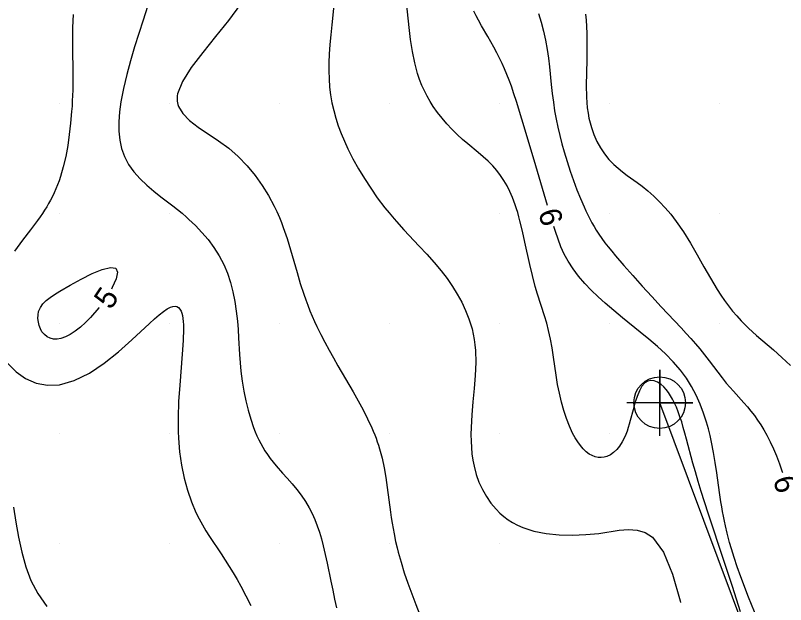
# Model space of a CAD drawing. Extents: x 2602990 to 2605851, y 618069 to 619180.
# Drawn here: x 2603756 to 2603826, y 618644.5 to 618698 of the extents above; entities that cross this region are included whole.
import ezdxf

# ---------------------------------------------------------------- set-up
doc = ezdxf.new("R2010")
doc.units = 0
for name, color, linetype in [('DTM Contours Major', 7, 'Continuous'), ('DTM Contours Major Text', 7, 'Continuous'), ('DTM Contours Minor', 7, 'Continuous'), ('DTM Contours Minor Text', 7, 'Continuous'), ('Exist DTM Crownline', 7, 'Continuous'), ('Exist DTM QL2 LIDAR Elevation Point', 7, 'Continuous'), ('Exist Roads EOP', 7, 'Continuous'), ('Exist Roads Soil', 7, 'Continuous'), ('Exist Roads Soil Cogo Point CELL', 7, 'Continuous')]:
    doc.layers.add(name, color=color, linetype=linetype)

# ---------------------------------------------------------------- blocks, each defined once
blk = doc.blocks.new('EXIST ROADS SOIL COGO POINT')
at = {"layer": 'Exist Roads Soil Cogo Point CELL'}
blk.add_lwpolyline([(0, -0.06), (0, 0.06), (0, 0), (0.06, 0), (-0.06, 0)], dxfattribs=at)
blk.add_circle((0, 0), 0.0469, dxfattribs=at)

msp = doc.modelspace()

# ---------------------------------------------------------------- linework, layer by layer
at = {"layer": 'DTM Contours Major'}
for points in [[(2603804.318, 618680.737), (2603803.112, 618684.839), (2603801.993, 618688.563), (2603801.504, 618690.172), (2603801.279, 618690.885), (2603801.047, 618691.572), (2603800.851, 618692.104), (2603800.645, 618692.625), (2603800.429, 618693.136), (2603800.201, 618693.637), (2603799.962, 618694.13), (2603799.712, 618694.616), (2603799.445, 618695.107), (2603798.89, 618696.082), (2603798.331, 618697.062), (2603798.059, 618697.562), (2603797.844, 618697.973), (2603797.634, 618698.392)], [(2603823.407, 618643.137), (2603822.578, 618645.121), (2603821.882, 618646.966), (2603821.558, 618647.897), (2603821.282, 618648.744), (2603821.046, 618649.519), (2603820.879, 618650.108), (2603820.662, 618650.937), (2603820.497, 618651.63), (2603820.405, 618652.054), (2603820.317, 618652.48), (2603820.235, 618652.911), (2603820.157, 618653.351), (2603820.083, 618653.803), (2603819.958, 618654.644), (2603819.709, 618656.434), (2603819.573, 618657.359), (2603819.419, 618658.29), (2603819.242, 618659.214), (2603819.108, 618659.824), (2603818.956, 618660.428), (2603818.874, 618660.729), (2603818.786, 618661.03), (2603818.516, 618661.855), (2603818.2, 618662.674), (2603817.836, 618663.48), (2603817.418, 618664.269), (2603816.943, 618665.033), (2603816.408, 618665.768), (2603815.761, 618666.524), (2603815.056, 618667.242), (2603814.309, 618667.928), (2603813.537, 618668.586), (2603812.758, 618669.22), (2603811.152, 618670.507), (2603810.344, 618671.174), (2603809.948, 618671.511), (2603809.557, 618671.852), (2603808.917, 618672.433), (2603808.298, 618673.033), (2603807.708, 618673.654), (2603807.155, 618674.3), (2603806.65, 618674.973), (2603806.2, 618675.675), (2603805.855, 618676.318), (2603805.552, 618676.984), (2603805.283, 618677.668), (2603805.039, 618678.368), (2603804.894, 618678.822)]]:
    msp.add_lwpolyline(points, dxfattribs=at)
at = {"layer": 'DTM Contours Minor'}
for points in [[(2603768.36, 618700.074), (2603767.572, 618697.56), (2603766.808, 618695.136), (2603766.433, 618693.882), (2603766.088, 618692.623), (2603765.791, 618691.375), (2603765.562, 618690.155), (2603765.441, 618689.235), (2603765.38, 618688.346), (2603765.386, 618687.493), (2603765.466, 618686.68), (2603765.628, 618685.911), (2603765.88, 618685.19), (2603766.267, 618684.454), (2603766.75, 618683.777), (2603767.307, 618683.151), (2603767.915, 618682.572), (2603768.551, 618682.033), (2603769.193, 618681.528), (2603770.282, 618680.696), (2603770.705, 618680.361), (2603771.123, 618680.017), (2603771.538, 618679.656), (2603771.746, 618679.469), (2603772.339, 618678.901), (2603772.924, 618678.286), (2603773.487, 618677.624), (2603774.015, 618676.916), (2603774.496, 618676.161), (2603774.916, 618675.361), (2603775.248, 618674.566), (2603775.52, 618673.737), (2603775.74, 618672.882), (2603775.912, 618672.007), (2603776.045, 618671.118), (2603776.143, 618670.223), (2603776.205, 618669.461), (2603776.254, 618668.7), (2603776.343, 618667.183), (2603776.397, 618666.428), (2603776.466, 618665.676), (2603776.582, 618664.755), (2603776.731, 618663.849), (2603776.911, 618662.966), (2603777.12, 618662.115), (2603777.356, 618661.305), (2603777.617, 618660.544), (2603777.767, 618660.157), (2603777.925, 618659.786), (2603778.092, 618659.43), (2603778.268, 618659.086), (2603778.454, 618658.755), (2603778.651, 618658.436), (2603778.889, 618658.084), (2603779.14, 618657.743), (2603779.405, 618657.409), (2603779.68, 618657.078), (2603780.257, 618656.416), (2603780.684, 618655.933), (2603781.114, 618655.436), (2603781.539, 618654.922), (2603781.948, 618654.388), (2603782.333, 618653.831), (2603782.684, 618653.246), (2603782.952, 618652.722), (2603783.192, 618652.177), (2603783.408, 618651.611), (2603783.603, 618651.026), (2603783.781, 618650.422), (2603783.945, 618649.8), (2603784.132, 618649.022), (2603784.308, 618648.226), (2603784.643, 618646.596), (2603784.81, 618645.775), (2603784.982, 618644.957), (2603785.162, 618644.149)], [(2603821.851, 618643.803), (2603821.147, 618646.093), (2603820.394, 618648.389), (2603818.921, 618652.764), (2603818.289, 618654.73), (2603818.014, 618655.648), (2603817.767, 618656.511), (2603817.543, 618657.324), (2603816.967, 618659.493), (2603816.817, 618660.039), (2603816.669, 618660.56), (2603816.519, 618661.055), (2603816.365, 618661.526), (2603816.205, 618661.974), (2603816.037, 618662.398), (2603815.873, 618662.77), (2603815.7, 618663.119), (2603815.518, 618663.444), (2603815.326, 618663.743), (2603815.123, 618664.011), (2603814.911, 618664.247), (2603814.622, 618664.499), (2603814.323, 618664.686), (2603814.022, 618664.799), (2603813.727, 618664.832), (2603813.446, 618664.776), (2603813.185, 618664.625), (2603812.913, 618664.318), (2603812.674, 618663.893), (2603812.463, 618663.376), (2603812.273, 618662.792), (2603812.098, 618662.168), (2603811.841, 618661.196), (2603811.75, 618660.866), (2603811.655, 618660.544), (2603811.553, 618660.23), (2603811.441, 618659.928), (2603811.319, 618659.638), (2603811.112, 618659.235), (2603810.878, 618658.871), (2603810.619, 618658.55), (2603810.339, 618658.281), (2603810.04, 618658.067), (2603809.726, 618657.917), (2603809.464, 618657.844), (2603809.196, 618657.816), (2603808.925, 618657.832), (2603808.654, 618657.893), (2603808.386, 618657.996), (2603808.122, 618658.144), (2603807.844, 618658.352), (2603807.575, 618658.607), (2603807.317, 618658.907), (2603807.07, 618659.248), (2603806.834, 618659.627), (2603806.611, 618660.041), (2603806.318, 618660.678), (2603806.051, 618661.368), (2603805.81, 618662.101), (2603805.596, 618662.868), (2603805.408, 618663.66), (2603805.246, 618664.466), (2603805.106, 618665.297), (2603804.865, 618666.957), (2603804.741, 618667.778), (2603804.6, 618668.587), (2603804.43, 618669.381), (2603804.256, 618670.046), (2603804.061, 618670.702), (2603803.421, 618672.683), (2603803.215, 618673.367), (2603802.952, 618674.357), (2603802.712, 618675.372), (2603802.271, 618677.407), (2603802.052, 618678.392), (2603801.824, 618679.331), (2603801.722, 618679.711), (2603801.616, 618680.081), (2603801.505, 618680.44), (2603801.389, 618680.789), (2603801.267, 618681.129), (2603801.137, 618681.461), (2603800.904, 618681.994), (2603800.648, 618682.506), (2603800.366, 618682.995), (2603800.056, 618683.463), (2603799.718, 618683.909), (2603799.348, 618684.333), (2603798.934, 618684.749), (2603798.491, 618685.15), (2603798.029, 618685.542), (2603797.077, 618686.327), (2603796.601, 618686.735), (2603796.114, 618687.183), (2603795.642, 618687.652), (2603795.187, 618688.142), (2603794.752, 618688.653), (2603794.339, 618689.185), (2603793.951, 618689.738), (2603793.663, 618690.191), (2603793.393, 618690.658), (2603793.142, 618691.143), (2603792.913, 618691.647), (2603792.705, 618692.171), (2603792.519, 618692.719), (2603792.258, 618693.698), (2603792.051, 618694.732), (2603791.888, 618695.808), (2603791.754, 618696.908), (2603791.427, 618700.048)], [(2603776.439, 618699.014), (2603775.353, 618697.543), (2603774.17, 618696.073), (2603773.001, 618694.638), (2603771.961, 618693.271), (2603771.162, 618692.004), (2603770.719, 618690.871), (2603770.686, 618690.693), (2603770.668, 618690.519), (2603770.664, 618690.35), (2603770.673, 618690.2), (2603770.695, 618690.053), (2603770.732, 618689.895), (2603770.784, 618689.74), (2603771.181, 618689.079), (2603771.803, 618688.461), (2603772.592, 618687.859), (2603774.429, 618686.615), (2603775.36, 618685.925), (2603776.228, 618685.166), (2603777.025, 618684.343), (2603777.75, 618683.469), (2603778.402, 618682.559), (2603778.981, 618681.625), (2603779.487, 618680.681), (2603779.72, 618680.189), (2603779.96, 618679.639), (2603780.143, 618679.184), (2603780.316, 618678.724), (2603780.658, 618677.722), (2603780.974, 618676.701), (2603781.568, 618674.651), (2603781.865, 618673.648), (2603782.175, 618672.676), (2603782.353, 618672.163), (2603782.539, 618671.661), (2603782.733, 618671.167), (2603782.935, 618670.681), (2603783.147, 618670.199), (2603783.37, 618669.719), (2603783.718, 618669.009), (2603784.087, 618668.299), (2603784.474, 618667.587), (2603784.876, 618666.873), (2603785.288, 618666.155), (2603786.661, 618663.8), (2603787.125, 618662.978), (2603787.569, 618662.157), (2603787.984, 618661.338), (2603788.362, 618660.524), (2603788.496, 618660.209), (2603788.623, 618659.895), (2603788.744, 618659.58), (2603788.857, 618659.264), (2603788.963, 618658.946), (2603789.062, 618658.625), (2603789.29, 618657.762), (2603789.478, 618656.882), (2603789.633, 618655.995), (2603789.764, 618655.108), (2603790.059, 618652.863), (2603790.13, 618652.362), (2603790.205, 618651.865), (2603790.288, 618651.371), (2603790.379, 618650.875), (2603790.524, 618650.188), (2603790.66, 618649.615), (2603790.76, 618649.226), (2603791.021, 618648.306), (2603791.317, 618647.358), (2603791.643, 618646.394), (2603791.99, 618645.424), (2603792.352, 618644.46), (2603792.723, 618643.513)], [(2603784.922, 618698.931), (2603784.723, 618697.132), (2603784.629, 618696.238), (2603784.548, 618695.35), (2603784.488, 618694.472), (2603784.458, 618693.717), (2603784.454, 618692.969), (2603784.477, 618692.23), (2603784.53, 618691.497), (2603784.617, 618690.771), (2603784.74, 618690.052), (2603784.897, 618689.351), (2603785.091, 618688.653), (2603785.318, 618687.959), (2603785.578, 618687.267), (2603785.869, 618686.575), (2603786.189, 618685.881), (2603786.649, 618684.972), (2603787.15, 618684.066), (2603787.689, 618683.171), (2603788.26, 618682.292), (2603788.859, 618681.438), (2603789.555, 618680.521), (2603789.936, 618680.05), (2603790.381, 618679.525), (2603790.608, 618679.266), (2603791.282, 618678.523), (2603792.67, 618677.043), (2603793.36, 618676.298), (2603794.03, 618675.544), (2603794.666, 618674.778), (2603795.195, 618674.084), (2603795.685, 618673.378), (2603796.132, 618672.66), (2603796.533, 618671.931), (2603796.884, 618671.19), (2603797.182, 618670.438), (2603797.335, 618669.981), (2603797.468, 618669.517), (2603797.579, 618669.046), (2603797.668, 618668.564), (2603797.736, 618668.07), (2603797.781, 618667.562), (2603797.807, 618666.452), (2603797.76, 618665.29), (2603797.668, 618664.098), (2603797.557, 618662.897), (2603797.453, 618661.708), (2603797.384, 618660.551), (2603797.37, 618659.928), (2603797.377, 618659.32), (2603797.406, 618658.727), (2603797.46, 618658.149), (2603797.541, 618657.585), (2603797.65, 618657.034), (2603797.848, 618656.296), (2603798.102, 618655.586), (2603798.411, 618654.909), (2603798.773, 618654.268), (2603799.186, 618653.67), (2603799.651, 618653.119), (2603799.989, 618652.779), (2603800.352, 618652.464), (2603800.74, 618652.173), (2603801.155, 618651.909), (2603801.6, 618651.672), (2603802.076, 618651.464), (2603803.099, 618651.141), (2603804.216, 618650.923), (2603805.395, 618650.802), (2603806.603, 618650.77), (2603807.809, 618650.816), (2603808.979, 618650.934), (2603810.831, 618651.21), (2603811.677, 618651.282), (2603812.465, 618651.237), (2603813.194, 618651.022), (2603813.86, 618650.583), (2603814.862, 618649.219), (2603815.694, 618647.221), (2603816.382, 618644.789), (2603816.413, 618644.644)], [(2603761.219, 618698.076), (2603761.171, 618696.893), (2603761.163, 618695.702), (2603761.176, 618694.515), (2603761.195, 618693.341), (2603761.202, 618692.193), (2603761.197, 618691.697), (2603761.186, 618691.206), (2603761.17, 618690.719), (2603761.148, 618690.234), (2603761.12, 618689.751), (2603761.087, 618689.268), (2603760.995, 618688.224), (2603760.875, 618687.186), (2603760.725, 618686.168), (2603760.544, 618685.183), (2603760.329, 618684.245), (2603760.079, 618683.369), (2603759.949, 618682.98), (2603759.81, 618682.606), (2603759.661, 618682.243), (2603759.504, 618681.89), (2603759.336, 618681.543), (2603759.157, 618681.201), (2603758.992, 618680.903), (2603758.817, 618680.605), (2603758.631, 618680.305), (2603758.433, 618680.001), (2603758.222, 618679.692), (2603757.995, 618679.375), (2603757.339, 618678.506), (2603756.622, 618677.577), (2603755.896, 618676.591)], [(2603803.516, 618698.181), (2603803.748, 618697.39), (2603803.957, 618696.58), (2603804.139, 618695.755), (2603804.293, 618694.918), (2603804.409, 618694.123), (2603804.504, 618693.323), (2603804.67, 618691.714), (2603804.758, 618690.908), (2603804.86, 618690.105), (2603804.978, 618689.345), (2603805.116, 618688.589), (2603805.273, 618687.837), (2603805.448, 618687.088), (2603805.64, 618686.342), (2603805.847, 618685.599), (2603806.112, 618684.717), (2603806.395, 618683.846), (2603806.693, 618682.993), (2603807.003, 618682.163), (2603807.324, 618681.365), (2603807.653, 618680.603), (2603807.823, 618680.231), (2603807.996, 618679.868), (2603808.174, 618679.514), (2603808.36, 618679.167), (2603808.554, 618678.826), (2603808.758, 618678.489), (2603809.005, 618678.109), (2603809.269, 618677.729), (2603809.55, 618677.348), (2603809.849, 618676.961), (2603810.165, 618676.566), (2603810.5, 618676.16), (2603811.254, 618675.277), (2603812.069, 618674.353), (2603812.924, 618673.407), (2603813.797, 618672.457), (2603814.668, 618671.521), (2603816.474, 618669.598), (2603816.927, 618669.108), (2603817.362, 618668.628), (2603817.778, 618668.155), (2603818.173, 618667.687), (2603818.608, 618667.146), (2603819.02, 618666.611), (2603819.804, 618665.571), (2603820.187, 618665.073), (2603820.572, 618664.594), (2603820.892, 618664.219), (2603821.214, 618663.855), (2603822.181, 618662.783), (2603822.496, 618662.418), (2603822.813, 618662.032), (2603823.122, 618661.631), (2603823.423, 618661.215), (2603823.714, 618660.781), (2603823.995, 618660.327), (2603824.267, 618659.85), (2603824.574, 618659.256), (2603824.866, 618658.627), (2603825.143, 618657.963), (2603825.405, 618657.261), (2603825.652, 618656.522), (2603825.669, 618656.466)], [(2603807.771, 618698.118), (2603807.83, 618697.575), (2603807.902, 618696.381), (2603807.915, 618695.175), (2603807.892, 618693.975), (2603807.86, 618692.798), (2603807.843, 618691.661), (2603807.865, 618690.583), (2603807.898, 618690.082), (2603807.946, 618689.599), (2603808.011, 618689.132), (2603808.093, 618688.679), (2603808.194, 618688.24), (2603808.313, 618687.815), (2603808.54, 618687.168), (2603808.814, 618686.552), (2603809.133, 618685.971), (2603809.497, 618685.426), (2603809.904, 618684.919), (2603810.352, 618684.453), (2603810.742, 618684.108), (2603811.153, 618683.781), (2603811.581, 618683.465), (2603812.47, 618682.825), (2603812.923, 618682.485), (2603813.456, 618682.053), (2603813.985, 618681.583), (2603814.508, 618681.073), (2603815.024, 618680.521), (2603815.528, 618679.926), (2603816.02, 618679.285), (2603816.676, 618678.324), (2603817.309, 618677.298), (2603817.925, 618676.236), (2603818.532, 618675.165), (2603819.135, 618674.113), (2603819.742, 618673.107), (2603820.079, 618672.585), (2603820.422, 618672.083), (2603820.773, 618671.6), (2603821.137, 618671.135), (2603821.517, 618670.686), (2603821.914, 618670.252), (2603822.599, 618669.574), (2603823.327, 618668.916), (2603824.856, 618667.6), (2603825.631, 618666.914), (2603826.396, 618666.189)], [(2603758.087, 618671.086), (2603758.249, 618671.464), (2603758.481, 618671.796), (2603758.777, 618672.097), (2603759.132, 618672.378), (2603759.542, 618672.653), (2603760, 618672.935), (2603760.947, 618673.49), (2603761.961, 618674.048), (2603762.962, 618674.546), (2603763.871, 618674.919), (2603764.608, 618675.105), (2603765.091, 618675.042), (2603765.263, 618674.677), (2603765.143, 618674.06), (2603764.782, 618673.265), (2603764.696, 618673.123)], [(2603755.289, 618666.356), (2603756.036, 618665.603), (2603756.898, 618665.005), (2603757.855, 618664.59), (2603758.886, 618664.388), (2603759.97, 618664.426), (2603761.328, 618664.812), (2603762.701, 618665.503), (2603764.054, 618666.409), (2603765.352, 618667.44), (2603766.562, 618668.506), (2603768.155, 618669.993), (2603768.621, 618670.421), (2603769.046, 618670.794), (2603769.43, 618671.103), (2603769.776, 618671.341), (2603770.084, 618671.498), (2603770.294, 618671.561), (2603770.482, 618671.573), (2603770.649, 618671.536), (2603770.795, 618671.45), (2603770.92, 618671.317), (2603771.025, 618671.138), (2603771.097, 618670.948), (2603771.155, 618670.726), (2603771.2, 618670.472), (2603771.231, 618670.187), (2603771.25, 618669.873), (2603771.258, 618669.529), (2603771.228, 618668.453), (2603771.143, 618667.211), (2603770.908, 618664.403), (2603770.809, 618662.926), (2603770.756, 618661.459), (2603770.754, 618660.827), (2603770.766, 618660.204), (2603770.793, 618659.589), (2603770.901, 618658.336), (2603771.074, 618657.122), (2603771.31, 618655.956), (2603771.607, 618654.846), (2603771.963, 618653.8), (2603772.374, 618652.825), (2603772.661, 618652.247), (2603772.966, 618651.695), (2603773.285, 618651.164), (2603773.614, 618650.647), (2603774.661, 618649.072), (2603775.032, 618648.505), (2603775.399, 618647.928), (2603775.762, 618647.34), (2603776.118, 618646.738), (2603776.468, 618646.119), (2603776.929, 618645.255), (2603777.378, 618644.369)], [(2603763.577, 618671.467), (2603763.554, 618671.435), (2603762.793, 618670.547), (2603762.337, 618670.082), (2603761.878, 618669.665), (2603761.419, 618669.303), (2603760.967, 618669.005), (2603760.525, 618668.78), (2603760.1, 618668.636), (2603759.765, 618668.584), (2603759.446, 618668.593), (2603759.146, 618668.664), (2603758.867, 618668.797), (2603758.612, 618668.994), (2603758.382, 618669.254), (2603758.244, 618669.513), (2603758.136, 618669.811), (2603758.062, 618670.134), (2603758.026, 618670.465), (2603758.033, 618670.788), (2603758.087, 618671.086)], [(2603755.8, 618653.307), (2603756.024, 618651.939), (2603756.265, 618650.571), (2603756.552, 618649.219), (2603756.918, 618647.904), (2603757.391, 618646.643), (2603758.002, 618645.455), (2603758.837, 618644.274)]]:
    msp.add_lwpolyline(points, dxfattribs=at)
at = {"layer": 'Exist DTM Crownline'}
msp.add_spline([(2603233.488, 618380.754), (2603285.185, 618400.095), (2603335.457, 618418.629), (2603390.812, 618439.069), (2603440.087, 618457.325), (2603493.996, 618477.231), (2603542.655, 618495.301), (2603600.808, 618516.867), (2603653.659, 618536.362), (2603706.222, 618555.742), (2603764.811, 618577.593), (2603823.52, 618599.847), (2603878.564, 618620.56), (2603937.951, 618643.078), (2603997.369, 618665.789), (2604036.209, 618680.665), (2604055.311, 618688.017)], degree=3, dxfattribs=at)
at = {"layer": 'Exist DTM QL2 LIDAR Elevation Point'}
for p, q in [((2603760, 618690), (2603760, 618690)), ((2603770, 618690), (2603770, 618690)), ((2603780, 618690), (2603780, 618690)), ((2603790, 618690), (2603790, 618690)), ((2603800, 618690), (2603800, 618690)), ((2603810, 618690), (2603810, 618690)), ((2603820, 618690), (2603820, 618690)), ((2603760, 618680), (2603760, 618680)), ((2603770, 618680), (2603770, 618680)), ((2603780, 618680), (2603780, 618680)), ((2603790, 618680), (2603790, 618680)), ((2603800, 618680), (2603800, 618680)), ((2603810, 618680), (2603810, 618680)), ((2603820, 618680), (2603820, 618680)), ((2603760, 618670), (2603760, 618670)), ((2603770, 618670), (2603770, 618670)), ((2603780, 618670), (2603780, 618670)), ((2603790, 618670), (2603790, 618670)), ((2603800, 618670), (2603800, 618670)), ((2603810, 618670), (2603810, 618670)), ((2603820, 618670), (2603820, 618670)), ((2603760, 618660), (2603760, 618660)), ((2603770, 618660), (2603770, 618660)), ((2603780, 618660), (2603780, 618660)), ((2603790, 618660), (2603790, 618660)), ((2603800, 618660), (2603800, 618660)), ((2603810, 618660), (2603810, 618660)), ((2603820, 618660), (2603820, 618660)), ((2603760, 618650), (2603760, 618650)), ((2603770, 618650), (2603770, 618650)), ((2603780, 618650), (2603780, 618650)), ((2603790, 618650), (2603790, 618650)), ((2603800, 618650), (2603800, 618650)), ((2603820, 618650), (2603820, 618650))]:
    msp.add_line(p, q, dxfattribs=at)
at = {"layer": 'Exist Roads EOP'}
for points in [[(2603230.17, 618389.98), (2603282.929, 618409.597), (2603332.773, 618427.868), (2603388.167, 618448.413), (2603437.203, 618466.721), (2603490.778, 618486.527), (2603539.039, 618504.558), (2603597.451, 618526.156), (2603651.053, 618545.972), (2603705.208, 618566.084), (2603762.02, 618587.183), (2603820.334, 618609.162), (2603876.341, 618629.99), (2603934.909, 618652.28), (2603996.409, 618675.568), (2604033.216, 618689.957), (2604052.01, 618697.199)], [(2604034.633, 618668.486), (2603984.89, 618650.123), (2603936.767, 618631.654), (2603888.195, 618613.335), (2603837.766, 618594.258), (2603782.918, 618573.705), (2603731.939, 618554.39), (2603671.126, 618532.171), (2603621.822, 618514.106), (2603561.545, 618491.877), (2603506.421, 618471.293), (2603452.163, 618451.33), (2603398.364, 618431.316), (2603341.431, 618410.355), (2603281.65, 618388.199), (2603223.033, 618366.475), (2603185.717, 618352.612)]]:
    msp.add_spline(points, degree=3, dxfattribs=at)
at = {"layer": 'Exist Roads Soil'}
msp.add_lwpolyline([(2603831.216, 618613.993), (2603828.968, 618623.558), (2603826.431, 618630.955), (2603814.523, 618662.806)], dxfattribs=at)

# ---------------------------------------------------------------- block references
at = {"layer": 'Exist Roads Soil Cogo Point CELL', "xscale": 50, "yscale": 50}
msp.add_blockref('EXIST ROADS SOIL COGO POINT', (2603814.523, 618662.806), dxfattribs=at)

# ---------------------------------------------------------------- texts
at = {"layer": 'DTM Contours Major Text'}
msp.add_text('6', height=2, rotation=286.76644, dxfattribs=at).set_placement((2603803.457, 618680.116))
at = {"layer": 'DTM Contours Minor Text'}
for s, rotation, p in [('5', 55.97419, (2603764.631, 618671.172)), ('6', 285.16801, (2603824.81, 618655.874))]:
    msp.add_text(s, height=2, rotation=rotation, dxfattribs=at).set_placement(p)

doc.saveas('drawing.dxf')
